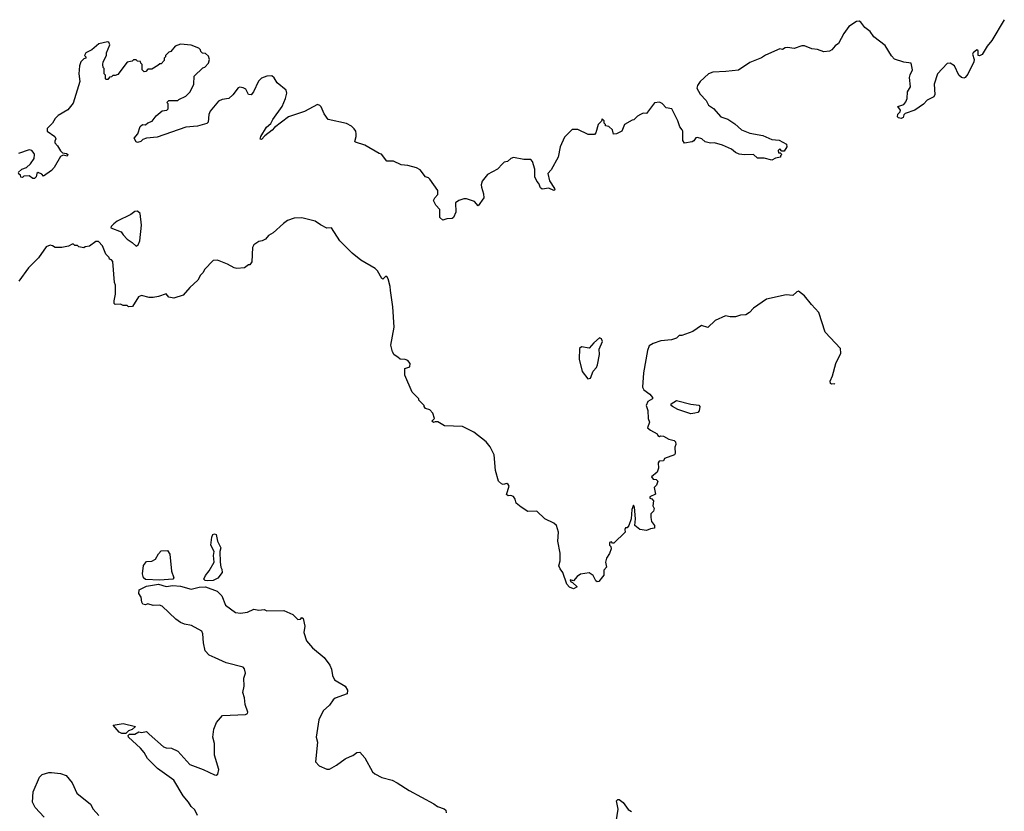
# Model space of a CAD drawing. Extents: x 2220520 to 2384350, y 721165 to 893491.
# Tile 304 of 315: x 2364902 to 2372445, y 838636 to 844699. Entities that reach past the tile are written whole.
import ezdxf

# ---------------------------------------------------------------- set-up
doc = ezdxf.new("R2010")
doc.units = 0

msp = doc.modelspace()

# ---------------------------------------------------------------- linework, layer by layer
at = {"layer": '0CON20XD'}
for points in [[(2372445.2, 844698.6), (2372350.8, 844539.2), (2372312.7, 844495), (2372275, 844433.1), (2372255, 844420.8), (2372245, 844423.3), (2372245, 844460), (2372235, 844468.8), (2372206, 844445), (2372202, 844435), (2372214, 844395), (2372210.8, 844375), (2372165, 844281.2), (2372145, 844256.2), (2372135, 844250), (2372116.1, 844256.1), (2372096.2, 844275), (2372063.3, 844345), (2372030, 844365), (2372006.4, 844363.6), (2371933.3, 844285), (2371907.5, 844205), (2371913.3, 844125), (2371905, 844107.5), (2371855, 844082.5), (2371825, 844052.5), (2371760, 844005), (2371685, 843980), (2371675, 843970), (2371669.3, 843950.7), (2371655, 843942.5), (2371635, 843946), (2371627.5, 843955), (2371628.6, 843975), (2371646.9, 843993.1), (2371649.2, 844005), (2371630, 844035), (2371675, 844049.2), (2371689.7, 844070.3), (2371701.2, 844095), (2371702.5, 844145), (2371726.2, 844185), (2371720, 844255), (2371723.6, 844276.4), (2371742.5, 844315), (2371732.5, 844365), (2371675, 844373.3), (2371605, 844397.5), (2371581.7, 844421.7), (2371531.7, 844501.7), (2371446.9, 844566.9), (2371418, 844608), (2371377.9, 844637.9), (2371345, 844680.6), (2371332.7, 844687.3), (2371313.3, 844685), (2371254.1, 844645.9), (2371215.8, 844594.2), (2371175, 844517.5), (2371150.5, 844499.5), (2371125, 844467.5), (2371105, 844457.5), (2371061.7, 844451.7), (2371015, 844470), (2370970, 844475), (2370915, 844498.8), (2370895, 844498.8), (2370835, 844478.8), (2370784, 844486), (2370766.7, 844483.3), (2370745, 844470), (2370725, 844476.7), (2370615, 844426.2), (2370584.3, 844405.7), (2370495, 844372), (2370407.7, 844312.3), (2370312.3, 844302.3), (2370212.7, 844297.3), (2370180, 844285), (2370114.4, 844225.6), (2370093.8, 844195), (2370090, 844175), (2370115, 844127.5), (2370160, 844080), (2370180, 844045), (2370218.1, 844018.1), (2370273.3, 843955), (2370326.1, 843936.1), (2370380.5, 843900.5), (2370432.5, 843855), (2370495, 843828.8), (2370595, 843811.2), (2370665, 843781.2), (2370720, 843775), (2370777.5, 843745), (2370780, 843725), (2370758.3, 843691.7), (2370741.7, 843691.7), (2370725, 843710), (2370713, 843697), (2370715, 843680), (2370728.3, 843678.3), (2370740, 843665), (2370730, 843655), (2370730, 843645), (2370693, 843637), (2370665, 843622.5), (2370605, 843637.5), (2370555, 843637.5), (2370525, 843667.5), (2370455, 843662.5), (2370415, 843670), (2370385, 843682), (2370355, 843706.2), (2370287.3, 843737.3), (2370225, 843756.2), (2370195, 843753.3), (2370153, 843763), (2370127, 843787), (2370095, 843796.7), (2370082.5, 843795), (2370068, 843772), (2370055, 843763.3), (2369995, 843752.5), (2369983.6, 843773.6), (2369982.5, 843845), (2369977.5, 843855), (2369959.3, 843879.3), (2369943.8, 843925), (2369897.5, 844015), (2369855, 844022.5), (2369825, 844057.5), (2369805, 844067.5), (2369765, 844062.5), (2369705, 843980), (2369678.3, 843981.7), (2369657.5, 843972.5), (2369635, 843960), (2369608.3, 843931.7), (2369595, 843930), (2369535, 843896.2), (2369516.2, 843845), (2369475, 843823.3), (2369451.7, 843821.7), (2369442.5, 843855), (2369415, 843880), (2369390, 843885), (2369390, 843895), (2369380, 843905), (2369380, 843925), (2369365, 843940), (2369358.3, 843921.7), (2369333.3, 843896.7), (2369317, 843833), (2369305, 843820), (2369258.3, 843818.3), (2369177, 843857), (2369135, 843857.5), (2369075, 843800), (2369042.5, 843725), (2369027.5, 843645), (2368975, 843550), (2368948.3, 843521.7), (2368961.2, 843465), (2369000, 843405), (2369002.5, 843395), (2368995, 843390), (2368955, 843407.5), (2368905, 843400), (2368891.7, 843411.7), (2368880, 843445), (2368863, 843463), (2368847.5, 843495), (2368847.5, 843555), (2368831.7, 843611.7), (2368817.7, 843627.7), (2368765, 843628.8), (2368685, 843642.5), (2368665, 843636.7), (2368638.3, 843611.7), (2368615, 843606.7), (2368600, 843595), (2368562.5, 843555), (2368487, 843513), (2368445, 843462.5), (2368438, 843435), (2368440, 843415), (2368456, 843365), (2368458, 843335), (2368415, 843272.5), (2368386.2, 843306.2), (2368325, 843325.7), (2368305, 843327.1), (2368266.7, 843315), (2368242, 843295), (2368242.9, 843225), (2368225, 843183.3), (2368215, 843176.7), (2368175, 843173.3), (2368145, 843163.3), (2368122, 843185), (2368120, 843245), (2368089.3, 843279.3), (2368073.3, 843315), (2368082.5, 843335), (2368105, 843360), (2368105, 843390), (2368045, 843477.5), (2368035, 843487.5), (2368010, 843495), (2367969.5, 843549.5), (2367942.5, 843565), (2367875, 843582), (2367825, 843586.2), (2367766.1, 843616.1), (2367715, 843616), (2367675, 843670), (2367655, 843673.3), (2367547.7, 843737.7), (2367475, 843760), (2367470, 843765), (2367481.2, 843805), (2367480, 843825), (2367476.7, 843845), (2367465, 843862.5), (2367445, 843883.3), (2367405, 843903.8), (2367265, 843933.3), (2367235, 843977.5), (2367212.1, 844032.1), (2367202.7, 844042.7), (2367185, 844048), (2367085, 843996), (2366962.5, 843955), (2366855, 843873.3), (2366837.4, 843852.6), (2366780.2, 843809.8), (2366755, 843780.8), (2366745, 843784), (2366749.4, 843805), (2366793.9, 843876.1), (2366827.4, 843902.6), (2366841.9, 843935), (2366914.3, 844035), (2366940, 844095), (2366948, 844135), (2366945, 844160), (2366876.1, 844216.1), (2366853, 844253), (2366835, 844267.5), (2366795, 844266.7), (2366755, 844251.2), (2366733, 844227), (2366694.4, 844145), (2366675, 844123.5), (2366654.2, 844125), (2366635, 844166.7), (2366613.8, 844176.2), (2366588.8, 844181.2), (2366575, 844176.7), (2366536.4, 844123.6), (2366505, 844096.2), (2366453, 844087), (2366426.7, 844075), (2366362.6, 843997.4), (2366352.3, 843972.3), (2366345.7, 843915), (2366335, 843904.2), (2366265, 843882.9), (2366175, 843876.7), (2365955, 843800), (2365875, 843792.5), (2365845, 843780), (2365830, 843765), (2365805, 843757.5), (2365794.2, 843764.2), (2365779.3, 843790.7), (2365807.5, 843825), (2365825, 843880), (2365843, 843897), (2365867.5, 843892.5), (2365885, 843910), (2365918.3, 843921.7), (2365947, 843963), (2365995, 844000), (2366030, 844005), (2366040, 844015), (2366040, 844055), (2366030, 844065), (2366045, 844080), (2366115, 844080), (2366121.7, 844088.3), (2366175, 844112.5), (2366207.5, 844145), (2366237.5, 844205), (2366240, 844265), (2366305, 844330), (2366320, 844335), (2366350, 844365), (2366357.5, 844395), (2366348.3, 844418.3), (2366325, 844440), (2366301.7, 844441.7), (2366290, 844455), (2366288.3, 844468.3), (2366275, 844480), (2366215, 844502.5), (2366135, 844510), (2366092.5, 844495), (2366060, 844455), (2366045, 844450), (2366020, 844425), (2366020, 844415), (2366010, 844405), (2366010, 844385), (2365985, 844360), (2365975, 844360), (2365961.7, 844348.3), (2365915, 844320), (2365885, 844320), (2365868.3, 844301.7), (2365855, 844300), (2365840, 844315), (2365840, 844355), (2365830, 844365), (2365828.3, 844378.3), (2365805, 844380), (2365795, 844390), (2365775, 844390), (2365765, 844380), (2365725, 844372.5), (2365655, 844280), (2365635, 844270), (2365615, 844270), (2365605, 844260), (2365591.7, 844258.3), (2365578.3, 844241.7), (2365565, 844240), (2365560, 844245), (2365560, 844275), (2365550, 844285), (2365550, 844325), (2365543, 844333), (2365540, 844355), (2365543, 844377), (2365567.5, 844425), (2365567.5, 844445), (2365592.5, 844505), (2365586.4, 844526.4), (2365575, 844530), (2365510, 844515), (2365455, 844467.5), (2365410, 844445), (2365400, 844425), (2365410, 844415), (2365410, 844405), (2365395, 844400), (2365370, 844375), (2365360, 844345), (2365356.2, 844285), (2365362, 844225), (2365311.8, 844058.2), (2365270.5, 844009.5), (2365197.5, 843965), (2365175, 843942.5), (2365153.9, 843906.1), (2365113.3, 843865), (2365112.5, 843845), (2365172.5, 843805), (2365180, 843785), (2365170.7, 843769.3), (2365171.2, 843755), (2365193.1, 843733.1), (2365215, 843693.3), (2365229.3, 843679.3), (2365260, 843675), (2365272.5, 843665), (2365266.4, 843653.6), (2365235, 843660), (2365215, 843650), (2365166.7, 843566.7), (2365146.8, 843543.2), (2365085, 843500), (2365072.5, 843515), (2365045, 843527.5), (2365035, 843520), (2365027.5, 843495), (2365015, 843482.5), (2365003, 843483), (2364975, 843502.5), (2364935, 843500), (2364925, 843490), (2364911.7, 843491.7), (2364908.3, 843508.3), (2364891.7, 843521.7)], [(2364891.7, 843528.3), (2364920, 843555), (2364955, 843567.5), (2364986.4, 843593.6), (2365012.5, 843635), (2365016.7, 843665), (2365012.5, 843675), (2364996.1, 843696.1), (2364975, 843701.2), (2364892.5, 843675)], [(2365795, 842963.3), (2365810, 842975), (2365824, 843006), (2365835.9, 843125.9), (2365826.2, 843215), (2365805, 843233.3), (2365785, 843230), (2365754.2, 843205.8), (2365650, 843155), (2365622.5, 843135), (2365602.5, 843115), (2365600, 843105), (2365680, 843075), (2365695, 843050), (2365727, 843017), (2365765, 842992.5), (2365795, 842963.3)], [(2371145.7, 841908.5), (2371145, 841910), (2371125, 841907.5), (2371115, 841912.5), (2371111.4, 841931.4), (2371128.5, 841971.5), (2371154, 842066), (2371193.3, 842145), (2371190, 842180), (2371073.3, 842305), (2371025, 842456.2), (2370967, 842517), (2370914.2, 842584.2), (2370869.2, 842619.2), (2370855, 842614), (2370825, 842587.3), (2370775, 842592.5), (2370622.3, 842557.7), (2370525, 842490), (2370492.5, 842455), (2370465, 842437.5), (2370423.6, 842436.4), (2370385, 842422.5), (2370345, 842422.5), (2370308.3, 842431.7), (2370230, 842395), (2370175, 842342.5), (2370125, 842357.5), (2370058.3, 842311.7), (2369975, 842280), (2369955, 842280), (2369935, 842260), (2369895, 842247.5), (2369815, 842239.2), (2369755, 842220), (2369725, 842200), (2369710.6, 842165), (2369681.9, 841995), (2369674.4, 841885), (2369685, 841864), (2369729.5, 841829.5), (2369750, 841805), (2369750, 841795), (2369715, 841773.3), (2369702, 841745), (2369713.8, 841705), (2369716.7, 841645), (2369726.7, 841615), (2369713, 841573), (2369733.9, 841553.9), (2369785, 841527.5), (2369790, 841515), (2369805, 841507.5), (2369815, 841512.5), (2369835, 841510), (2369875, 841486.7), (2369917, 841477), (2369926.4, 841466.4), (2369928.8, 841445), (2369921.2, 841425), (2369923, 841377), (2369917.5, 841365), (2369843, 841337), (2369835, 841320), (2369801.2, 841318.8), (2369792.5, 841305), (2369796.7, 841265), (2369787, 841233), (2369743, 841197), (2369755, 841180), (2369777, 841177), (2369790, 841165), (2369780, 841135), (2369762.5, 841115), (2369772.5, 841065), (2369730, 841045), (2369730, 841035), (2369745, 841030), (2369757.5, 841015), (2369752.5, 840975), (2369762.5, 840955), (2369756.7, 840935), (2369737.5, 840915), (2369736.2, 840885), (2369742.5, 840855), (2369766.2, 840825), (2369766, 840805), (2369735, 840800), (2369705, 840786.2), (2369653, 840793), (2369613.8, 840825), (2369621.2, 840875), (2369612.5, 840965), (2369605, 840980), (2369591.7, 840948.3), (2369586.2, 840875), (2369570, 840825), (2369555, 840807.5), (2369543.6, 840806.4), (2369537.5, 840795), (2369540, 840775), (2369455, 840690), (2369445, 840690), (2369435, 840700), (2369420, 840695), (2369420, 840675), (2369430, 840665), (2369432.5, 840645), (2369420.7, 840609.3), (2369397.5, 840575), (2369391.2, 840545), (2369397.5, 840505), (2369378.3, 840481.7), (2369376.2, 840445), (2369368.3, 840431.7), (2369340, 840395), (2369325, 840393.3), (2369315, 840400), (2369295, 840442.5), (2369265, 840462.5), (2369198.3, 840451.7), (2369172.5, 840435), (2369145, 840400), (2369120, 840410), (2369122.5, 840395), (2369138.3, 840388.3), (2369173.3, 840355), (2369145, 840340.6), (2369115, 840353.1), (2369093.3, 840375), (2369064, 840465), (2369042.2, 840492.2), (2369032.9, 840515), (2369042, 840555), (2369042.3, 840612.3), (2369024.2, 840705), (2369030.8, 840775), (2369014.1, 840824.1), (2368995, 840843.3), (2368925.9, 840875.9), (2368865, 840933.8), (2368795, 840933.3), (2368745, 840966.2), (2368706.4, 840996.4), (2368697.7, 841027.7), (2368685.8, 841045.8), (2368665, 841053.8), (2368643.3, 841053.3), (2368632.5, 841062.5), (2368652.5, 841125), (2368645, 841140), (2368635, 841147.5), (2368605, 841140), (2368593, 841143), (2368570, 841165), (2368547.5, 841245), (2368536.7, 841365), (2368507.5, 841427.5), (2368475.9, 841465.9), (2368380.7, 841540.7), (2368295, 841582.5), (2368157, 841587), (2368105, 841620), (2368085, 841620), (2368072.5, 841612.5), (2368060, 841625), (2368080, 841645), (2368067.5, 841685), (2368045, 841710), (2368011.7, 841721.7), (2368000, 841735), (2368000, 841745), (2367960, 841785), (2367960, 841795), (2367910, 841845), (2367852.5, 841975), (2367853.8, 842026.2), (2367890, 842040), (2367892.9, 842065), (2367875, 842088.1), (2367855, 842095.7), (2367817.5, 842097.5), (2367800, 842115), (2367770.7, 842130.7), (2367757.5, 842155), (2367746.2, 842205), (2367771.2, 842345), (2367760.7, 842500.7), (2367742.9, 842625), (2367741.4, 842655), (2367725.7, 842715), (2367715, 842732.5), (2367705, 842732.5), (2367685, 842712.5), (2367677, 842717), (2367643.3, 842775), (2367625, 842793.3), (2367515, 842856.7), (2367450.5, 842910.5), (2367356.1, 843006.1), (2367290, 843105), (2367255, 843102.5), (2367206.4, 843126.4), (2367165.9, 843155.9), (2367065, 843182), (2367005, 843178.8), (2366955, 843160), (2366922.3, 843137.7), (2366845, 843067.5), (2366807.5, 843045), (2366785, 843017.5), (2366760, 843005), (2366735, 843001.2), (2366696.7, 842975), (2366686.7, 842955), (2366680, 842845), (2366665, 842820), (2366655, 842820), (2366625, 842797.5), (2366565, 842793.3), (2366545, 842797.5), (2366495, 842826.7), (2366431.7, 842851.7), (2366415, 842856.7), (2366385, 842853.3), (2366317.5, 842785), (2366308.3, 842761.7), (2366287, 842743), (2366265.9, 842704.1), (2366205, 842647.5), (2366155, 842590), (2366083.3, 842566.7), (2366045, 842573.3), (2366025, 842600), (2365965, 842577.5), (2365925, 842571.2), (2365895, 842572), (2365835, 842586.7), (2365813.6, 842576.4), (2365767, 842503), (2365735, 842500), (2365725, 842510), (2365695, 842510), (2365675, 842520), (2365635, 842517.5), (2365627.5, 842525), (2365626.2, 842545), (2365635.9, 842595.9), (2365636.2, 842665), (2365630, 842685), (2365617, 842847), (2365605, 842860), (2365590, 842865), (2365588.3, 842878.3), (2365563, 842903), (2365537, 842967), (2365505, 843000), (2365485, 843000), (2365437, 842963), (2365405, 842960), (2365395, 842952.5), (2365355, 842960), (2365345, 842970), (2365325, 842970), (2365315, 842980), (2365305, 842980), (2365277, 842963), (2365225, 842953.3), (2365175, 842953.3), (2365155, 842968), (2365135, 842972.5), (2365105, 842960), (2365046.2, 842873.8), (2364970.7, 842799.3), (2364896.5, 842695)], [(2369255, 841947.5), (2369275, 841952.5), (2369295, 842007.5), (2369321.2, 842035), (2369329.2, 842055), (2369342.9, 842135), (2369340.8, 842175), (2369366, 842235), (2369360, 842255), (2369345, 842262.5), (2369300, 842225), (2369266.1, 842183.9), (2369205, 842193.3), (2369190.7, 842179.3), (2369189.3, 842099.3), (2369212.5, 842005), (2369255, 841947.5)], [(2370045, 841679.4), (2369945, 841714.1), (2369902.5, 841735), (2369893.8, 841745), (2369893, 841757), (2369935, 841782.5), (2370043.4, 841753.4), (2370105, 841747.5), (2370112.5, 841735), (2370107.7, 841702.3), (2370098.5, 841691.5), (2370075, 841684.4), (2370045, 841679.4)], [(2366345, 840400), (2366324.1, 840404.1), (2366313.8, 840415), (2366325, 840442.5), (2366355, 840476.7), (2366393.3, 840545), (2366387.5, 840595), (2366392.5, 840625), (2366366.7, 840675), (2366373.6, 840736.4), (2366382.5, 840755), (2366395, 840760), (2366407.5, 840755), (2366417.5, 840705), (2366443.3, 840655), (2366436.7, 840625), (2366437.5, 840545), (2366442.5, 840505), (2366451.7, 840491.7), (2366452.5, 840465), (2366419.3, 840420.7), (2366385, 840402.5), (2366345, 840400)], [(2365975, 840405.6), (2365865, 840411.4), (2365850, 840425), (2365843.9, 840453.9), (2365850.5, 840519.5), (2365875, 840550), (2365915, 840552), (2365944.1, 840565.9), (2365965, 840606.7), (2365985, 840630), (2366035, 840632.5), (2366053.3, 840605), (2366064.2, 840475.8), (2366083.3, 840425), (2366075, 840413.8), (2365975, 840405.6)], [(2366263.8, 838605), (2366245, 838646.7), (2366215, 838672), (2366195, 838706.2), (2366155, 838754), (2366082.5, 838875), (2365958.8, 838965), (2365880.9, 839040.9), (2365855, 839086.7), (2365828.3, 839118.3), (2365736.7, 839205), (2365733, 839217), (2365743, 839227), (2365785, 839226), (2365815, 839243.8), (2365835, 839240), (2365875, 839246), (2365895, 839226.7), (2366005, 839129.2), (2366025, 839121.4), (2366065, 839120.8), (2366115, 839095.7), (2366205, 838994.4), (2366307.3, 838957.3), (2366395, 838915.7), (2366407, 838913), (2366420.8, 838919.2), (2366427.1, 838955), (2366395.6, 839065), (2366394.3, 839155), (2366383.1, 839205), (2366389.2, 839265), (2366410.8, 839315), (2366455, 839370), (2366633, 839377), (2366647.5, 839385), (2366650, 839395), (2366628.8, 839455), (2366624, 839505), (2366611.4, 839545), (2366621.4, 839595), (2366619.2, 839655), (2366632, 839695), (2366625, 839727.5), (2366615, 839740), (2366485, 839773.5), (2366400.4, 839810.4), (2366355, 839831.1), (2366322.2, 839865), (2366310, 839925), (2366306.4, 839996.4), (2366297.1, 840015), (2366218.9, 840058.9), (2366165, 840068.9), (2366135, 840082.2), (2366098.3, 840108.3), (2365995, 840208), (2365974.1, 840214.1), (2365925, 840212.5), (2365885, 840226.2), (2365865, 840216.7), (2365845, 840223.3), (2365837, 840237), (2365833.3, 840275), (2365814.3, 840304.3), (2365818.6, 840331.4), (2365875, 840361.4), (2365965, 840374.4), (2366025, 840356.7), (2366075, 840365.6), (2366135, 840360), (2366215, 840338), (2366276.6, 840353.4), (2366325, 840354.4), (2366415, 840322.5), (2366450, 840285), (2366480, 840215), (2366555, 840158), (2366594.1, 840154.1), (2366648.8, 840161.2), (2366697, 840183), (2366735, 840176.7), (2366775, 840182.5), (2366795, 840172.5), (2366925, 840173.8), (2366995, 840143.3), (2367034.3, 840104.3), (2367053.6, 840106.4), (2367065, 840120), (2367073, 840113), (2367087.5, 840055), (2367080, 840005), (2367100.3, 839940.3), (2367146.8, 839886.8), (2367235, 839813.8), (2367278.8, 839755), (2367292, 839725), (2367300, 839675), (2367315, 839642.5), (2367395, 839593.8), (2367413.3, 839565), (2367410, 839535), (2367318.3, 839501.7), (2367305, 839490), (2367275, 839450), (2367226.7, 839405), (2367193.8, 839336.2), (2367174.6, 839205), (2367184.4, 839165), (2367168.8, 839015), (2367197.5, 838985), (2367255, 838958.8), (2367275, 838958.8), (2367330.5, 838989.5), (2367395, 839038.8), (2367435, 839056.2), (2367455, 839063.3), (2367485, 839086.2), (2367508.3, 839088.3), (2367546.7, 839045), (2367605, 838937.5), (2367623.9, 838923.9), (2367677.5, 838895), (2367755, 838873.8), (2367794.2, 838854.2), (2367885, 838796.2), (2368075, 838693.3), (2368102.3, 838672.3), (2368155, 838656), (2368166.7, 838645), (2368170, 838625)], [(2365685, 839231.2), (2365665, 839241.2), (2365617.5, 839295), (2365695, 839307.5), (2365790, 839285), (2365765, 839262.5), (2365735, 839252.5), (2365715, 839232.5), (2365685, 839231.2)], [(2365090.7, 838590.7), (2365020, 838665), (2365000, 838705), (2365006.2, 838785), (2365055, 838897.5), (2365075, 838918.8), (2365125, 838933.8), (2365145, 838933.8), (2365215, 838926.2), (2365259.5, 838909.5), (2365303.3, 838855), (2365340, 838775), (2365445, 838690), (2365465, 838653.3), (2365508, 838605)], [(2369467, 838523), (2369487.3, 838652.7), (2369473.8, 838715), (2369485, 838727.5), (2369495, 838727.5), (2369525, 838702.5), (2369565, 838650), (2369590, 838635)]]:
    msp.add_lwpolyline(points, dxfattribs=at)

doc.saveas('drawing.dxf')
